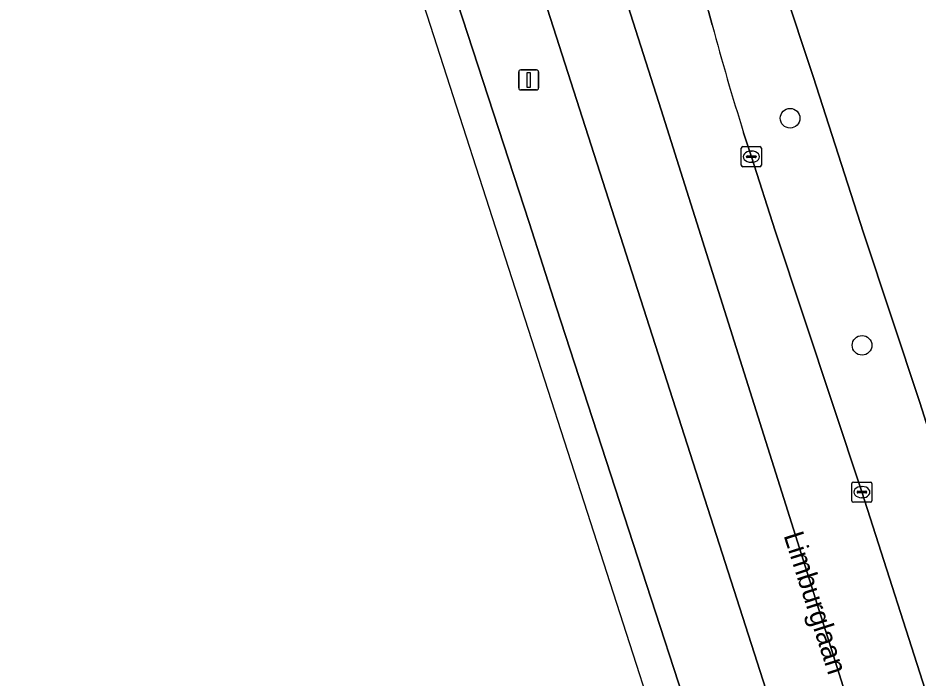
# Model space of a CAD drawing. Extents: x 159499 to 160349, y 382524 to 383273.
# Drawn here: x 159506.65 to 159551.45, y 382877.92 to 382910.79 of the extents above; entities that cross this region are included whole.
import ezdxf

# ---------------------------------------------------------------- set-up
doc = ezdxf.new("R2010")
doc.units = 0
for name, color, linetype in [('IMGEO_Berm_groen', 7, 'Continuous'), ('IMGEO_Boom', 7, 'Continuous'), ('IMGEO_Kolk', 7, 'Continuous'), ('IMGEO_Lichtmast', 7, 'Continuous'), ('IMGEO_Openbare_ruimte_label', 7, 'Continuous'), ('IMGEO_Rijbaan_lokaal_open', 7, 'Continuous'), ('IMGEO_Rijbaan_regionaal_gesloten', 7, 'Continuous')]:
    doc.layers.add(name, color=color, linetype=linetype)

msp = doc.modelspace()

# ---------------------------------------------------------------- linework, layer by layer
at = {"layer": 'IMGEO_Berm_groen'}
for points in [[(159508.406, 382967.961), (159509.421, 382965.565), (159510.503, 382962.771), (159512.147, 382958.547), (159514.37, 382952.835), (159523.362, 382927.199), (159528.519, 382911.541), (159532.099, 382900.604), (159533.454, 382896.362), (159544.464, 382862.528), (159544.527, 382862.333), (159555.534, 382828.133), (159564.967, 382798.597), (159574.371, 382769.067), (159580.527, 382750), (159582.772, 382743.045), (159593.058, 382710.177), (159601.476, 382683.957), (159610.06, 382658.166)], [(159607.414, 382678.502), (159600.947, 382698.584), (159588.32, 382737.927), (159584.455, 382750), (159577.507, 382771.704), (159568.662, 382799.479), (159565.633, 382809.239), (159558.739, 382830.76), (159548.31, 382863.508), (159546.781, 382868.311), (159533, 382911.233), (159531.19, 382916.706), (159530.549, 382918.632), (159524.546, 382930.23)], [(159596.758, 382750), (159588.663, 382775.19), (159586.93, 382780.584), (159580.757, 382800.012), (159569.974, 382833.753), (159560.95, 382861.963), (159559.371, 382866.945), (159551.541, 382891.638), (159548.742, 382900.089), (159546.225, 382907.873), (159544.733, 382912.397)], [(159541.027, 382911.134), (159541.207, 382910.445)], [(159542.768, 382905.078), (159543.155, 382903.882), (159544.346, 382900.196), (159548.656, 382887.185), (159555.533, 382865.751), (159561.837, 382846.103), (159577.422, 382797.414), (159589.136, 382760.908), (159592.595, 382750), (159602.362, 382719.194), (159612.315, 382687.423), (159616.35, 382674.798)]]:
    msp.add_lwpolyline(points, dxfattribs=at)
msp.add_arc((159666.705, 382944.036), 129.916, 194.98453, 197.44977, dxfattribs=at)
at = {"layer": 'IMGEO_Boom'}
for centre in [(159545.083, 382905.796), (159548.666, 382894.489)]:
    msp.add_circle(centre, 0.489, dxfattribs=at)
at = {"layer": 'IMGEO_Kolk'}
for p, q in [((159542.654, 382903.456), (159542.654, 382904.308)), ((159542.729, 382904.382), (159543.581, 382904.382)), ((159543.655, 382904.308), (159543.655, 382903.456)), ((159542.913, 382903.876), (159542.913, 382903.888)), ((159543.351, 382903.839), (159542.953, 382903.839)), ((159542.956, 382903.925), (159543.354, 382903.925)), ((159543.142, 382904.162), (159543.167, 382904.162)), ((159543.397, 382903.888), (159543.397, 382903.876)), ((159543.581, 382903.382), (159542.729, 382903.382)), ((159543.165, 382903.602), (159543.14, 382903.602)), ((159548.158, 382886.752), (159548.158, 382887.604)), ((159548.233, 382887.678), (159549.085, 382887.678)), ((159548.646, 382887.458), (159548.671, 382887.458)), ((159549.159, 382887.604), (159549.159, 382886.752)), ((159548.417, 382887.172), (159548.417, 382887.184)), ((159548.855, 382887.135), (159548.457, 382887.135)), ((159548.46, 382887.221), (159548.858, 382887.221)), ((159548.669, 382886.898), (159548.644, 382886.898)), ((159548.901, 382887.184), (159548.901, 382887.172)), ((159549.085, 382886.678), (159548.233, 382886.678))]:
    msp.add_line(p, q, dxfattribs=at)
for points in [[(159542.654, 382903.456), (159542.654, 382904.308)], [(159542.729, 382904.382), (159543.581, 382904.382)], [(159543.655, 382904.308), (159543.655, 382903.456)], [(159543.581, 382903.382), (159542.729, 382903.382)], [(159548.158, 382886.752), (159548.158, 382887.604)], [(159548.233, 382887.678), (159549.085, 382887.678)], [(159549.159, 382887.604), (159549.159, 382886.752)], [(159549.085, 382886.678), (159548.233, 382886.678)]]:
    msp.add_lwpolyline(points, dxfattribs=at)
for centre, radius, start, end in [((159542.731, 382904.306), 0.0765, 91.552, 178.448), ((159542.731, 382904.306), 0.0765, 91.552, 178.448), ((159543.579, 382904.306), 0.0765, 1.552, 88.448), ((159543.579, 382904.306), 0.0765, 1.552, 88.448), ((159542.953, 382903.885), 0.0403, 85.8775, 175.7526), ((159542.95, 382903.875), 0.0366, 178.938, 274.7102), ((159543.354, 382903.882), 0.043, 264.8664, 352.4533), ((159543.358, 382903.887), 0.0386, 1.7309, 96.639), ((159542.731, 382903.458), 0.0765, 181.552, 268.448), ((159542.731, 382903.458), 0.0765, 181.552, 268.448), ((159543.579, 382903.458), 0.0765, 271.552, 358.448), ((159543.579, 382903.458), 0.0765, 271.552, 358.448), ((159548.235, 382887.602), 0.0765, 91.552, 178.448), ((159548.235, 382887.602), 0.0765, 91.552, 178.448), ((159549.083, 382887.602), 0.0765, 1.552, 88.448), ((159549.083, 382887.602), 0.0765, 1.552, 88.448), ((159548.457, 382887.181), 0.0403, 85.8775, 175.7526), ((159548.454, 382887.171), 0.0366, 178.938, 274.7102), ((159548.858, 382887.178), 0.043, 264.8664, 352.4533), ((159548.862, 382887.183), 0.0386, 1.7309, 96.639), ((159548.235, 382886.754), 0.0765, 181.552, 268.448), ((159548.235, 382886.754), 0.0765, 181.552, 268.448), ((159549.083, 382886.754), 0.0765, 271.552, 358.448), ((159549.083, 382886.754), 0.0765, 271.552, 358.448)]:
    msp.add_arc(centre, radius, start, end, dxfattribs=at)
for centre, major_axis, ratio, start_param, end_param in [((159543.141, 382903.882), (-0.387, 0.002), 0.722429, 4.712389, 7.853982), ((159543.166, 382903.882), (-0.39, 0.002), 0.717154, 1.570796, 4.712389), ((159548.645, 382887.178), (-0.387, 0.002), 0.722429, 4.712389, 7.853982), ((159548.67, 382887.178), (-0.39, 0.002), 0.717154, 1.570796, 4.712389)]:
    msp.add_ellipse(centre, major_axis=major_axis, ratio=ratio, start_param=start_param, end_param=end_param, dxfattribs=at)
at = {"layer": 'IMGEO_Lichtmast'}
for p, q in [((159531.572, 382907.306), (159531.572, 382908.106)), ((159531.572, 382908.106), (159531.572, 382907.306)), ((159531.672, 382908.206), (159532.462, 382908.206)), ((159532.462, 382908.206), (159531.672, 382908.206)), ((159532.562, 382908.106), (159532.562, 382907.306)), ((159532.562, 382907.306), (159532.562, 382908.106)), ((159532.462, 382907.206), (159531.672, 382907.206)), ((159531.672, 382907.206), (159532.462, 382907.206))]:
    msp.add_line(p, q, dxfattribs=at)
msp.add_lwpolyline([(159531.992, 382908.081), (159532.142, 382908.081), (159532.142, 382907.331), (159531.992, 382907.331), (159531.992, 382908.081)], dxfattribs=at)
for centre, start, end in [((159531.672, 382908.106), 90, 180), ((159531.672, 382908.106), 90, 180), ((159532.462, 382908.106), 0, 90), ((159532.462, 382908.106), 360, 90), ((159531.672, 382907.306), 180, 270), ((159531.672, 382907.306), 180, 270), ((159532.462, 382907.306), 270, 0), ((159532.462, 382907.306), 270, 0)]:
    msp.add_arc(centre, 0.1, start, end, dxfattribs=at)
at = {"layer": 'IMGEO_Rijbaan_lokaal_open'}
msp.add_lwpolyline([(159544.733, 382912.397), (159546.225, 382907.873), (159548.742, 382900.089), (159551.541, 382891.638), (159559.371, 382866.945), (159560.95, 382861.963), (159569.974, 382833.753), (159580.757, 382800.012), (159586.93, 382780.584), (159588.663, 382775.19), (159596.758, 382750), (159598.169, 382745.608), (159601.26, 382736.112), (159606.876, 382718.49), (159612.558, 382700.837), (159620.67, 382675.522)], dxfattribs=at)
at = {"layer": 'IMGEO_Rijbaan_regionaal_gesloten'}
for points in [[(159541.207, 382910.445), (159541.027, 382911.134), (159532.466, 382937.365), (159522.84, 382972.833), (159519.416, 382971.652), (159520.539, 382967.272), (159525.031, 382950.924), (159528.903, 382937.675), (159532.465, 382925.666), (159538.661, 382906.219), (159549.889, 382870.657), (159551.83, 382864.602), (159554.195, 382857.243), (159556.524, 382849.66), (159558.952, 382842.239), (159561.272, 382834.784), (159563.72, 382827.229), (159566.168, 382819.674), (159568.54, 382812.355), (159570.89, 382804.901), (159573.171, 382797.667)], [(159519.416, 382971.652), (159516.385, 382970.606), (159518.445, 382963.205), (159519.993, 382957.642), (159522.063, 382950.206), (159524.211, 382942.487), (159526.36, 382934.768), (159527.46, 382930.967), (159528.522, 382927.035), (159529.563, 382923.424), (159530.549, 382918.632), (159531.19, 382916.706), (159533, 382911.233), (159546.781, 382868.311), (159548.31, 382863.508), (159558.739, 382830.76), (159565.633, 382809.239), (159568.662, 382799.479), (159577.507, 382771.704), (159584.455, 382750), (159588.32, 382737.927), (159600.947, 382698.584), (159607.414, 382678.502)], [(159573.171, 382797.667), (159570.89, 382804.901), (159568.54, 382812.355), (159566.168, 382819.674), (159563.72, 382827.229), (159561.272, 382834.784), (159558.952, 382842.239), (159556.524, 382849.66), (159554.195, 382857.243), (159551.83, 382864.602), (159549.889, 382870.657), (159538.661, 382906.219), (159532.465, 382925.666), (159528.903, 382937.675), (159525.031, 382950.924), (159520.539, 382967.272), (159519.416, 382971.652)], [(159564.967, 382798.597), (159555.534, 382828.133), (159544.527, 382862.333), (159544.464, 382862.528), (159533.454, 382896.362), (159532.099, 382900.604), (159528.519, 382911.541), (159523.362, 382927.199), (159514.37, 382952.835), (159512.147, 382958.547), (159510.503, 382962.771), (159509.421, 382965.565), (159508.406, 382967.961), (159506.647, 382967.442), (159520.329, 382931.656), (159615.056, 382637.733)], [(159555.533, 382865.751), (159548.656, 382887.185), (159544.346, 382900.196), (159543.155, 382903.882), (159542.768, 382905.078)]]:
    msp.add_lwpolyline(points, dxfattribs=at)
msp.add_arc((159666.705, 382944.036), 129.916, 194.98453, 197.44977, dxfattribs=at)

# ---------------------------------------------------------------- texts
at = {"layer": 'IMGEO_Openbare_ruimte_label'}
msp.add_text('Limburglaan', height=1, rotation=287.8189, dxfattribs=at).set_placement((159544.751, 382885.025))

doc.saveas('drawing.dxf')
